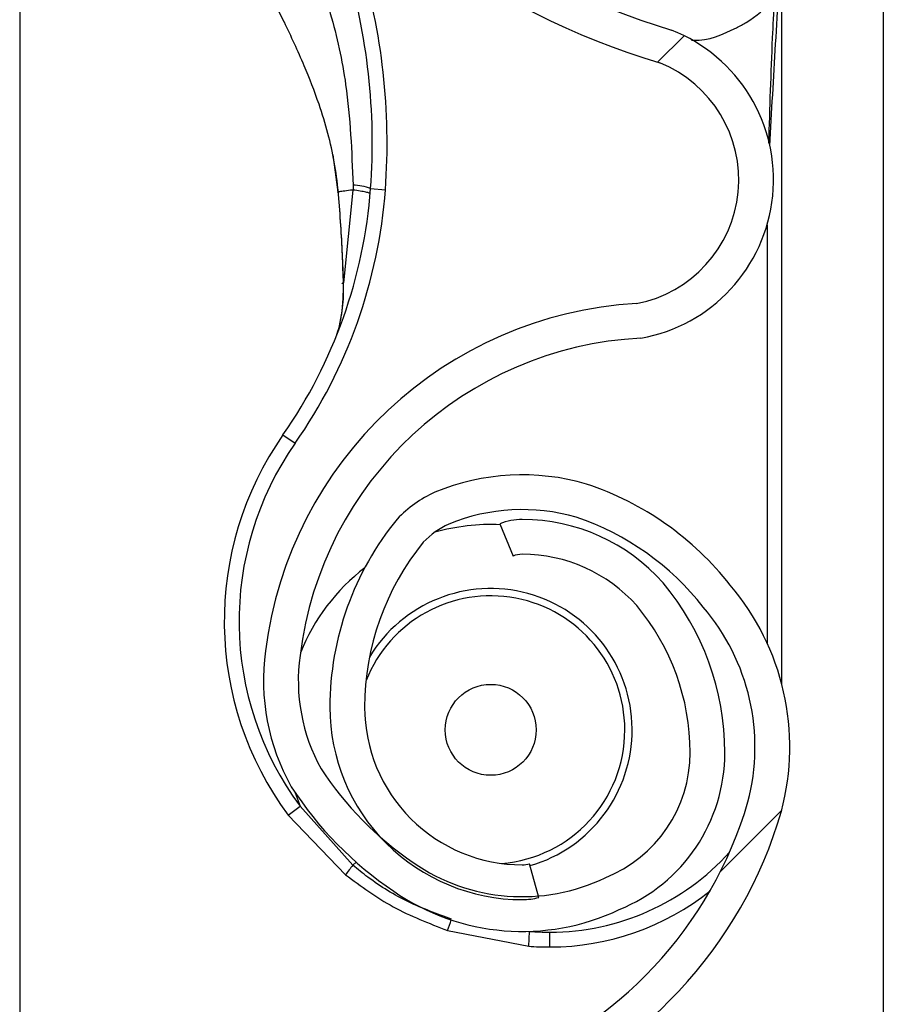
# Model space of a CAD drawing. Header units: inches. Extents: x 170 to 284, y 215 to 248.
# Tile 797 of 1056: x 235.458 to 235.5179, y 224.1584 to 224.2267. Entities that reach past the tile are written whole.
import ezdxf

# ---------------------------------------------------------------- set-up
doc = ezdxf.new("R2010")
doc.units = ezdxf.units.IN
doc.header["$LTSCALE"] = 0.25
doc.header["$MEASUREMENT"] = 0
doc.layers.add('RH FRONT OF HOOD', color=7, linetype='Continuous')
pattern_1 = [(45, (225.4196035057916, 218.4993357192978), (-0.03026527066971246, 0.03026527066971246), [])]

msp = doc.modelspace()

# ---------------------------------------------------------------- hatches: boundary and pattern name
at = {"layer": 'RH FRONT OF HOOD'}
h = msp.add_hatch(dxfattribs=at)
h.set_pattern_fill('ANSI31', color=256, scale=0.34241245, angle=2.8e-322, style=0)
h.set_pattern_definition(pattern_1)
edge = h.paths.add_edge_path(flags=0)
edge.add_arc((235.4928707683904, 224.1879290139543), 0.001712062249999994, 450.0000000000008, 472.2104203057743)
edge.add_line((235.4922235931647, 224.1895140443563), (235.4913110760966, 224.191748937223))
edge.add_arc((235.4928707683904, 224.1879290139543), 0.004126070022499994, 449.9999999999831, 472.2104203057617, ccw=False)
edge.add_arc((235.4928707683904, 224.1790262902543), 0.01302879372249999, 401.4761673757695, 449.99999999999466, ccw=False)
edge.add_arc((235.4886248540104, 224.1758760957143), 0.01830194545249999, 360, 400.06137300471, ccw=False)
edge.add_arc((235.4951649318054, 224.1758760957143), 0.01176186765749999, 292.1408576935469, 360, ccw=False)
edge.add_arc((235.4928707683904, 224.1791290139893), 0.01566536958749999, 235.2570680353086, 295.4307998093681, ccw=False)
edge.add_arc((235.4981096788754, 224.1872441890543), 0.02532140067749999, 212.8542481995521, 235.9809333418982, ccw=False)
edge.add_arc((235.4899602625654, 224.1808753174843), 0.01504902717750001, 172.1557183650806, 209.3146496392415, ccw=False)
edge.add_arc((235.5023898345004, 224.1795399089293), 0.02754708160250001, 453.308503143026, 532.9325737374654, ccw=False)
edge.add_arc((235.4991369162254, 224.2156301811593), 0.008748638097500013, 280.9586189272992, 427.9414322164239)
edge.add_arc((235.5189966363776, 224.2779834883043), 0.05672062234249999, 179.5706357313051, 253.00989973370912, ccw=False)
edge.add_arc((235.6773283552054, 224.2791819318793), 0.2150521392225, 163.4260275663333, 180.2060536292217, ccw=False)
edge.add_arc((235.4985548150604, 224.3313313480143), 0.02884824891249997, 465.15884346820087, 521.4137567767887, ccw=False)
edge.add_arc((235.4812287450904, 224.3858776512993), 0.0284373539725, 290.1205938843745, 343.7190675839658)
edge.add_arc((235.4940692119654, 224.3817002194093), 0.01494630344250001, 345.2914408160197, 400.5471921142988)
edge.add_arc((235.4906450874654, 224.3798854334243), 0.0187470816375, 397.9578745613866, 431.4396159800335)
edge.add_arc((235.4928707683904, 224.3847134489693), 0.0134739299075, 433.877557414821, 472.2736457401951)
edge.add_arc((235.4903026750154, 224.3917329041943), 0.006011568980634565, 474.982532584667, 495.7175736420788)
edge.add_arc((235.5000956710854, 224.3844737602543), 0.01816498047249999, 500.8992600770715, 540.0000000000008)
edge.add_arc((235.4928707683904, 224.3844737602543), 0.01094007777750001, 180, 270)
edge.add_arc((235.4928707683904, 224.3753998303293), 0.001866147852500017, 270, 285.642246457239)
edge.add_line((235.4933739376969, 224.3736027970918), (235.4940248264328, 224.3712781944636))
edge.add_arc((235.4928707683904, 224.3753998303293), 0.004280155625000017, 270.00000000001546, 285.6422464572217, ccw=False)
edge.add_arc((235.4928707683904, 224.3844737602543), 0.01335408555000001, 179.9999999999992, 270.00000000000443, ccw=False)
edge.add_arc((235.5000956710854, 224.3844737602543), 0.020578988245, 500.61135831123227, 540, ccw=False)
edge.add_arc((235.4903026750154, 224.3917329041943), 0.008425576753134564, 474.57766718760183, 496.4997109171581, ccw=False)
edge.add_arc((235.4928707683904, 224.3847134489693), 0.01588793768, 433.6903022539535, 472.4705806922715, ccw=False)
edge.add_arc((235.4906450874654, 224.3798854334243), 0.02116108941, 398.1045307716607, 431.57717173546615, ccw=False)
edge.add_arc((235.4940692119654, 224.3817002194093), 0.01736031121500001, 345.180248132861, 400.3658533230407, ccw=False)
edge.add_arc((235.4812287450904, 224.3858776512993), 0.030851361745, 289.9181572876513, 343.77953759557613, ccw=False)
edge.add_arc((235.4985548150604, 224.3313313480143), 0.02643424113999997, 464.9417095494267, 521.3236131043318)
edge.add_arc((235.6773283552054, 224.2791819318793), 0.21263813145, 523.4376684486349, 540.2096895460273)
edge.add_arc((235.5189966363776, 224.2779834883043), 0.05430661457, 539.5566266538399, 613.1145348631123)
edge.add_arc((235.4991369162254, 224.2156301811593), 0.01116264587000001, 280.0610388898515, 428.5290871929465, ccw=False)
edge.add_arc((235.5023898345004, 224.1795399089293), 0.02513307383, 452.9714001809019, 532.9706577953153)
edge.add_arc((235.4899602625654, 224.1808753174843), 0.01263501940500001, 532.0830472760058, 568.9826967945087)
edge.add_arc((235.4981096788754, 224.1872441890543), 0.022907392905, 213.0443063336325, 236.0197152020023)
edge.add_arc((235.4928707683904, 224.1791290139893), 0.01325136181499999, 235.1922404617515, 295.7352497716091)
edge.add_arc((235.4951649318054, 224.1758760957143), 0.009347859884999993, 291.7225241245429, 360)
edge.add_arc((235.4886248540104, 224.1758760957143), 0.01588793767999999, 360, 399.952178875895)
edge.add_arc((235.4928707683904, 224.1790262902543), 0.01061478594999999, 401.6345013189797, 450.0000000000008)
h = msp.add_hatch(dxfattribs=at)
h.set_pattern_fill('ANSI31', color=256, scale=0.34241245, angle=2.8e-322, style=0)
h.set_pattern_definition(pattern_1)
edge = h.paths.add_edge_path(flags=0)
edge.add_arc((235.4928707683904, 223.9824815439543), 0.001712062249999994, 450.0000000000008, 472.2104203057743)
edge.add_line((235.4922235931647, 223.9840665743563), (235.4913110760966, 223.986301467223))
edge.add_arc((235.4928707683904, 223.9824815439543), 0.004126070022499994, 450, 472.2104203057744, ccw=False)
edge.add_arc((235.4928707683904, 223.9735788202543), 0.01302879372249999, 401.47616737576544, 450, ccw=False)
edge.add_arc((235.4886248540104, 223.9704286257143), 0.01830194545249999, 359.99999999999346, 400.0613730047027, ccw=False)
edge.add_arc((235.4951649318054, 223.9704286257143), 0.01176186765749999, 292.1408576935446, 359.99999999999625, ccw=False)
edge.add_arc((235.4928707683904, 223.9736815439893), 0.01566536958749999, 235.2570680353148, 295.4307998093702, ccw=False)
edge.add_arc((235.4981096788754, 223.9817967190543), 0.02532140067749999, 212.8542481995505, 235.980933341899, ccw=False)
edge.add_arc((235.4899602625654, 223.9754278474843), 0.01504902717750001, 172.1557183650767, 209.3146496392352, ccw=False)
edge.add_arc((235.5023898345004, 223.9740924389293), 0.02754708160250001, 453.30850314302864, 532.9325737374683, ccw=False)
edge.add_arc((235.4991369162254, 224.0101827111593), 0.008748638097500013, 280.9586189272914, 427.9414322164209)
edge.add_arc((235.5189966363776, 224.0725360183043), 0.05672062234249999, 179.5706357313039, 253.00989973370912, ccw=False)
edge.add_arc((235.6773283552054, 224.0737344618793), 0.2150521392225, 163.4260275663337, 180.2060536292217, ccw=False)
edge.add_arc((235.4985548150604, 224.1258838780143), 0.02884824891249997, 465.1588434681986, 521.4137567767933, ccw=False)
edge.add_arc((235.4812287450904, 224.1804301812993), 0.0284373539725, 290.1205938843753, 343.7190675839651)
edge.add_arc((235.4940692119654, 224.1762527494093), 0.01494630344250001, 345.2914408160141, 400.5471921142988)
edge.add_arc((235.4906450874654, 224.1744379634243), 0.0187470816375, 397.9578745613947, 431.4396159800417)
edge.add_arc((235.4928707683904, 224.1792659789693), 0.0134739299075, 433.877557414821, 472.273645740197)
edge.add_arc((235.4903026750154, 224.1862854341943), 0.006011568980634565, 474.9825325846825, 495.7175736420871)
edge.add_arc((235.5000956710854, 224.1790262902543), 0.01816498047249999, 500.8992600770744, 539.9999999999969)
edge.add_arc((235.4928707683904, 224.1790262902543), 0.01094007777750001, 539.9999999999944, 630.0000000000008)
edge.add_arc((235.4928707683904, 224.1699523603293), 0.001866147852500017, 270, 285.6422464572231)
edge.add_line((235.4933739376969, 224.1681553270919), (235.4940248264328, 224.1658307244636))
edge.add_arc((235.4928707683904, 224.1699523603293), 0.004280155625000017, 269.9999999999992, 285.6422464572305, ccw=False)
edge.add_arc((235.4928707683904, 224.1790262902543), 0.01335408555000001, 179.9999999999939, 269.9999999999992, ccw=False)
edge.add_arc((235.5000956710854, 224.1790262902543), 0.020578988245, 500.6113583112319, 539.9999999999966, ccw=False)
edge.add_arc((235.4903026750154, 224.1862854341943), 0.008425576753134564, 474.57766718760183, 496.4997109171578, ccw=False)
edge.add_arc((235.4928707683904, 224.1792659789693), 0.01588793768, 433.690302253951, 472.4705806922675, ccw=False)
edge.add_arc((235.4906450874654, 224.1744379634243), 0.02116108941, 398.10453077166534, 431.5771717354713, ccw=False)
edge.add_arc((235.4940692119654, 224.1762527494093), 0.01736031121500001, 345.180248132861, 400.36585332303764, ccw=False)
edge.add_arc((235.4812287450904, 224.1804301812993), 0.030851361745, 289.91815728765, 343.7795375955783, ccw=False)
edge.add_arc((235.4985548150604, 224.1258838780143), 0.02643424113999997, 464.9417095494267, 521.3236131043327)
edge.add_arc((235.6773283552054, 224.0737344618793), 0.21263813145, 523.4376684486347, 540.2096895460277)
edge.add_arc((235.5189966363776, 224.0725360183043), 0.05430661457, 539.5566266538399, 613.1145348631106)
edge.add_arc((235.4991369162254, 224.0101827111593), 0.01116264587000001, 280.0610388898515, 428.5290871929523, ccw=False)
edge.add_arc((235.5023898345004, 223.9740924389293), 0.02513307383, 452.971400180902, 532.9706577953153)
edge.add_arc((235.4899602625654, 223.9754278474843), 0.01263501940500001, 532.0830472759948, 568.9826967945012)
edge.add_arc((235.4981096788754, 223.9817967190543), 0.022907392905, 213.0443063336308, 236.0197152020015)
edge.add_arc((235.4928707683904, 223.9736815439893), 0.01325136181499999, 235.1922404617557, 295.7352497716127)
edge.add_arc((235.4951649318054, 223.9704286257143), 0.009347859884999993, 291.7225241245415, 359.9999999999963)
edge.add_arc((235.4886248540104, 223.9704286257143), 0.01588793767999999, 359.9999999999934, 399.9521788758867)
edge.add_arc((235.4928707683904, 223.9735788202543), 0.01061478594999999, 401.6345013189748, 450.0000000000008)

# ---------------------------------------------------------------- linework, layer by layer
for p, q in [((235.5179170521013, 224.3444764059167), (235.5179170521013, 220.1798849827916)), ((235.4579948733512, 224.2478094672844), (235.4579948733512, 224.080238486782)), ((235.5108807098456, 224.1805833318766), (235.5108807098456, 224.2330055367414)), ((235.4754854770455, 224.2282797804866), (235.4763567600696, 224.2265748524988)), ((235.4797133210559, 224.2173562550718), (235.4800781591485, 224.2147771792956)), ((235.4801201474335, 224.2146248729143), (235.4801061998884, 224.2147921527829)), ((235.4811213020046, 224.2149210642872), (235.480471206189, 224.2084870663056)), ((235.4823430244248, 224.2150202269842), (235.4833674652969, 224.214944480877)), ((235.5098534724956, 224.2125060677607), (235.5098534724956, 224.1834803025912)), ((235.476262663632, 224.1979321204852), (235.4771046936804, 224.197343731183)), ((235.4913110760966, 224.191748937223), (235.4922235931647, 224.1895140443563)), ((235.4771110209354, 224.1730939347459), (235.4774520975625, 224.1721485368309)), ((235.4766266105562, 224.1715371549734), (235.4774520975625, 224.1721485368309)), ((235.4811113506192, 224.1680564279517), (235.4774520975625, 224.1721485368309)), ((235.4766266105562, 224.1715371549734), (235.4806049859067, 224.1673924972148)), ((235.4811113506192, 224.1680564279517), (235.4813350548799, 224.1682761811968)), ((235.4940248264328, 224.1658307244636), (235.4933739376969, 224.1681553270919)), ((235.4876723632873, 224.1635375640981), (235.4933109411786, 224.1624366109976)), ((235.4933109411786, 224.1624366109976), (235.4933780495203, 224.1634616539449)), ((235.4947873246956, 224.1623883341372), (235.4947873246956, 224.1634155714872))]:
    msp.add_line(p, q, dxfattribs=at)
at = {"layer": 'RH FRONT OF HOOD', "flags": 128}
msp.add_lwpolyline([(235.4804376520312, 224.2084183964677), (235.4804098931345, 224.2084259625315), (235.4803908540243, 224.2084343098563), (235.4803810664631, 224.2084432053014), (235.4803808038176, 224.2084524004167), (235.4803900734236, 224.2084616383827), (235.4804086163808, 224.2084706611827), (235.4804359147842, 224.20847921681), (235.480471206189, 224.2084870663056)], dxfattribs=at)
at = {"layer": 'RH FRONT OF HOOD'}
msp.add_circle((235.4906783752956, 224.1774544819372), 0.00315523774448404, dxfattribs=at)
for centre, radius, start, end in [((235.5189966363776, 224.2779834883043), 0.05672062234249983, 179.5706357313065, 253.009899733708), ((235.5189966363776, 224.2779834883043), 0.05430661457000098, 179.5566266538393, 253.114534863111), ((235.4393165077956, 224.2182015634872), 0.04314396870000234, 355.771303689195, 16.94846748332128), ((235.4393165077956, 224.2182015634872), 0.04417120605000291, 355.7713036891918, 16.9484674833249), ((235.4991369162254, 224.2156301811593), 0.01116264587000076, 280.0610388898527, 68.52908719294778), ((235.4991369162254, 224.2156301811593), 0.008748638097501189, 280.9586189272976, 67.94143221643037), ((235.448194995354, 224.2175450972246), 0.03424124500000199, 325.055123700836, 355.771303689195), ((235.448194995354, 224.2175450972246), 0.03526848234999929, 325.055123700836, 355.7713036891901), ((235.4810641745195, 224.2117612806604), 0.003500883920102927, 68.57435782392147, 89.04261803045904), ((235.4801298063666, 224.2144470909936), 0.0001780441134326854, 93.1098355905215, 110.0707638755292), ((235.4800831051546, 224.214644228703), 3.319259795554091e-05, 244.2889319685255, 282.2874080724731), ((235.5023898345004, 224.1795399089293), 0.02754708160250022, 93.30850314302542, 172.9325737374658), ((235.5023898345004, 224.1795399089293), 0.02513307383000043, 92.9714001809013, 172.9706577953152), ((235.4947873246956, 224.1849875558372), 0.02259922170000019, 145.0551237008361, 216.5248216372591), ((235.4947873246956, 224.1849875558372), 0.02157198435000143, 145.0551237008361, 216.5248216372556), ((235.4928707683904, 224.1792659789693), 0.01588793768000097, 73.69030225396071, 112.4705806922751), ((235.4906450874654, 224.1744379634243), 0.02116108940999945, 38.1045307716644, 71.57717173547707), ((235.4903026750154, 224.1862854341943), 0.008425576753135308, 114.5776671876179, 136.4997109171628), ((235.4928707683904, 224.1792659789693), 0.01347392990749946, 73.87755741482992, 112.2736457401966), ((235.4906450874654, 224.1744379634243), 0.01874708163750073, 37.95787456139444, 71.43961598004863), ((235.5000956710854, 224.1790262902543), 0.02057898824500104, 140.6113583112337, 179.9999999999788), ((235.4903026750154, 224.1862854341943), 0.006011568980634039, 114.9825325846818, 135.7175736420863), ((235.4906783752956, 224.1774544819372), 0.01425087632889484, 87.35889654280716, 105.8277214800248), ((235.4928707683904, 224.1879290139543), 0.004126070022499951, 89.99999999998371, 112.2104203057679), ((235.4928707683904, 224.1790262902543), 0.01302879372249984, 41.47616737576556, 89.99999999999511), ((235.5000956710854, 224.1790262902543), 0.01816498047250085, 140.8992600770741, 179.9999999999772), ((235.4928707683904, 224.1879290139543), 0.001712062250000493, 90, 112.210420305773), ((235.4928707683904, 224.1790262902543), 0.01061478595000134, 41.63450131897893, 90), ((235.4906783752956, 224.1774544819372), 0.01425087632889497, 127.8333931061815, 157.9527498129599), ((235.4886248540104, 224.1758760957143), 0.01830194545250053, 2.279821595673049e-11, 40.06137300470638), ((235.4940692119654, 224.1762527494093), 0.01736031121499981, 345.180248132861, 40.36585332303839), ((235.4906783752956, 224.1774544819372), 0.009303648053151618, 0, 158.4588253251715), ((235.4906783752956, 224.1774544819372), 0.0098103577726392, 286.1585342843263, 149.0324419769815), ((235.4886248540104, 224.1758760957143), 0.0158879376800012, 2.605510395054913e-11, 39.95217887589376), ((235.4940692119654, 224.1762527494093), 0.01494630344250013, 345.2914408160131, 40.54719211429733), ((235.4899602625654, 224.1808753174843), 0.01504902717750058, 172.1557183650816, 209.3146496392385), ((235.4899602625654, 224.1808753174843), 0.01263501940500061, 172.0830472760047, 208.9826967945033), ((235.4928707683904, 224.1790262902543), 0.01335408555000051, 179.9999999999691, 269.9999999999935), ((235.4928707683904, 224.1790262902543), 0.01094007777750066, 179.9999999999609, 269.9999999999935), ((235.4906783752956, 224.1774544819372), 0.009303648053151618, 274.6412277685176, 0), ((235.4951649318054, 224.1758760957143), 0.00934785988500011, 291.7225241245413, 4.396798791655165e-11), ((235.4951649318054, 224.1758760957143), 0.01176186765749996, 292.1408576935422, 3.582576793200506e-11), ((235.4981096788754, 224.1872441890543), 0.0229073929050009, 213.0443063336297, 236.0197152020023), ((235.4981096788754, 224.1872441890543), 0.02532140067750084, 212.8542481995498, 235.9809333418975), ((235.4812287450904, 224.1804301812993), 0.02843735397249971, 290.1205938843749, 343.7190675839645), ((235.4812287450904, 224.1804301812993), 0.03085136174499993, 289.91815728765, 343.7795375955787), ((235.4947873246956, 224.1801937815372), 0.01677821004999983, 269.9999999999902, 317.9734601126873), ((235.4928707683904, 224.1791290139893), 0.01325136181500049, 235.1922404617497, 295.7352497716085), ((235.4877853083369, 224.1624412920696), 0.008721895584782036, 139.9244128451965, 145.4117204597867), ((235.4928707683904, 224.1699523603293), 0.001866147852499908, 269.9999999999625, 285.6422464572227), ((235.4928707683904, 224.1791290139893), 0.01566536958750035, 235.2570680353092, 295.4307998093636), ((235.4947873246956, 224.1801937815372), 0.01780544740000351, 269.9999999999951, 308.5921886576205), ((235.4928707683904, 224.1699523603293), 0.004280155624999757, 269.9999999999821, 285.642246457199), ((235.480076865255, 224.1667110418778), 0.008231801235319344, 337.3243224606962, 342.6867957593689), ((235.4947873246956, 224.1849875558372), 0.02157198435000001, 266.2542590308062, 269.9999999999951), ((235.4947873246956, 224.1849875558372), 0.02259922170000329, 266.2542590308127, 270)]:
    msp.add_arc(centre, radius, start, end, dxfattribs=at)
for points, knots in [([(235.5100364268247, 224.2179845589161), (235.5101730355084, 224.2203457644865), (235.510379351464, 224.223911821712), (235.5106239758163, 224.2281291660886), (235.5107572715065, 224.2303393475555), (235.5108247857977, 224.23153981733), (235.5108516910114, 224.2321975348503), (235.5108646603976, 224.2325606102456), (235.5108712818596, 224.2327610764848), (235.5108748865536, 224.2328721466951), (235.5108770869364, 224.2329383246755), (235.5108784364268, 224.2329767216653), (235.5108793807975, 224.2330002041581), (235.5108799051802, 224.2330111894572), (235.5108802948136, 224.233016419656), (235.5108805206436, 224.2330169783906), (235.5108806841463, 224.2330137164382), (235.5108806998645, 224.2330087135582), (235.5108807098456, 224.2330055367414)], [0, 0, 0, 0, 0.4681368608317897, 0.7070129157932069, 0.8371325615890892, 0.9079072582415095, 0.9470740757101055, 0.9687898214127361, 0.9808770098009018, 0.9876679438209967, 0.9915546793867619, 0.9947708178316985, 0.9959953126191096, 0.9972287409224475, 0.9978484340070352, 0.9984730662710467, 0.9990304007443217, 1, 1, 1, 1]), ([(235.4790294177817, 224.2288297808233), (235.4790294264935, 224.2288297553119), (235.479215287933, 224.2282854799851), (235.4798887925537, 224.2261266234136), (235.4808758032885, 224.2216188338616), (235.4810320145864, 224.2175961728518), (235.4811226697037, 224.2152616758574)], [0, 0, 0, 0, 5.869764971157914e-06, 0.1252288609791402, 0.4923383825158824, 1, 1, 1, 1]), ([(235.5046067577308, 224.2253180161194), (235.5046523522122, 224.2253153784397), (235.5057317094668, 224.2252529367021), (235.5070397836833, 224.2258277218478), (235.5089108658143, 224.2268053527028), (235.5097199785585, 224.2275398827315), (235.5103363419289, 224.2280994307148)], [0, 0, 0, 0, 0.02109882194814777, 0.4994719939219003, 0.6187093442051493, 1, 1, 1, 1]), ([(235.5103363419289, 224.2280994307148), (235.5102929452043, 224.2272248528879), (235.5101287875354, 224.2239165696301), (235.5100294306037, 224.2206056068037), (235.5099563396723, 224.218169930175)], [0, 0, 0, 0, 0.2643600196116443, 1, 1, 1, 1]), ([(235.4801061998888, 224.214792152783), (235.4800249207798, 224.2154867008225), (235.479864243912, 224.2168597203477), (235.4793893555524, 224.2188917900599), (235.4787046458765, 224.2211354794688), (235.4776923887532, 224.2237393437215), (235.4768279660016, 224.2255750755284), (235.4763571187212, 224.2265749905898)], [0, 0, 0, 0, 0.1627420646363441, 0.3217171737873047, 0.4905672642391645, 0.7225142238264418, 0.9999999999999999, 0.9999999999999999, 0.9999999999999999, 0.9999999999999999]), ([(235.4800781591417, 224.2147771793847), (235.480070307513, 224.2147775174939), (235.4800543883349, 224.2147782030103), (235.4800535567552, 224.2147814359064), (235.4800690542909, 224.2147860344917), (235.4800939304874, 224.2147901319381), (235.4801061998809, 224.2147921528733)], [0, 0, 0, 0, 0.2466091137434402, 0.5000000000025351, 0.753390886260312, 0.9999999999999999, 0.9999999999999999, 0.9999999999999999, 0.9999999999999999]), ([(235.4811213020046, 224.2149210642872), (235.4810668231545, 224.2149148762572), (235.480814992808, 224.2148862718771), (235.4804502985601, 224.2148415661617), (235.4802100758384, 224.2148070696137), (235.4801061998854, 224.2147921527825)], [0, 0, 0, 0, 0.1354579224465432, 0.6261588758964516, 1, 1, 1, 1]), ([(235.4811226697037, 224.2152616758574), (235.4811224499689, 224.2151481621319), (235.4811222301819, 224.2150346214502), (235.4811213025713, 224.2149210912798), (235.4811213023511, 224.2149210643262)], [0, 0, 0, 0, 0.9997625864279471, 1, 1, 1, 1]), ([(235.4800901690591, 224.2146117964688), (235.4801497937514, 224.2138906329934), (235.4803211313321, 224.2118182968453), (235.4803916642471, 224.2097602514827), (235.4804376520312, 224.2084183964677)], [0, 0, 0, 0, 0.3479954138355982, 1, 1, 1, 1]), ([(235.480471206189, 224.2084870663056), (235.4804178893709, 224.2098170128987), (235.4803362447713, 224.2118535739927), (235.4801758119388, 224.2139110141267), (235.4801201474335, 224.2146248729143)], [0, 0, 0, 0, 0.6530354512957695, 1, 1, 1, 1]), ([(235.4799721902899, 224.2047907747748), (235.4800438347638, 224.2050183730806), (235.480307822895, 224.2058570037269), (235.4804402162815, 224.207194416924), (235.4804646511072, 224.2082136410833), (235.480471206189, 224.2084870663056)], [0, 0, 0, 0, 0.2141804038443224, 0.7891897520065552, 1, 1, 1, 1]), ([(235.4804376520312, 224.2084183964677), (235.4804429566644, 224.2081374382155), (235.4804593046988, 224.2072715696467), (235.4803390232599, 224.206458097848), (235.4802577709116, 224.2059085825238)], [0, 0, 0, 0, 0.3244814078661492, 0.9999999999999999, 0.9999999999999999, 0.9999999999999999, 0.9999999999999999]), ([(235.4879564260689, 224.1643227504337), (235.4869478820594, 224.1646861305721), (235.4849015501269, 224.165423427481), (235.4826565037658, 224.1668078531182), (235.4814557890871, 224.1677781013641), (235.4811113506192, 224.1680564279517)], [0, 0, 0, 0, 0.4093476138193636, 0.8305647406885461, 1, 1, 1, 1]), ([(235.4806049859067, 224.1673924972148), (235.4816778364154, 224.1666037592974), (235.4838591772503, 224.1650000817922), (235.4863875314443, 224.164030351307), (235.4876723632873, 224.1635375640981)], [0, 0, 0, 0, 0.4918307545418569, 1, 1, 1, 1])]:
    msp.add_open_spline(points, degree=3, knots=knots, dxfattribs=at)
msp.add_open_spline([(235.4823141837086, 224.214656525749), (235.4822997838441, 224.2146739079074), (235.482270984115, 224.2147086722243), (235.4820221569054, 224.2147750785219), (235.4816462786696, 224.2148472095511), (235.4812962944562, 224.2148964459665), (235.4811213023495, 224.2149210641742)], degree=3, dxfattribs=at)

doc.saveas('drawing.dxf')
